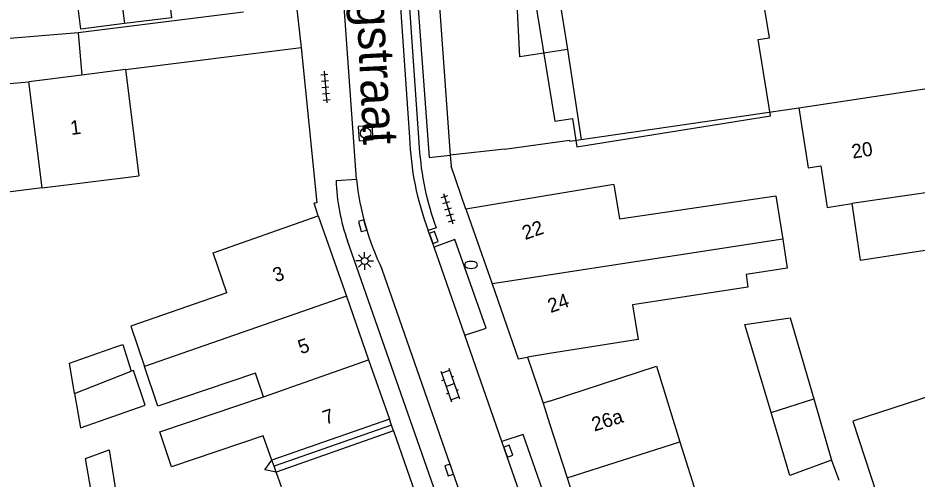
# Model space of a CAD drawing. Extents: x 132998 to 136004, y 396998 to 398512.
# Drawn here: x 133962.4 to 134026, y 397606.7 to 397639.3 of the extents above; entities that cross this region are included whole.
import ezdxf

# ---------------------------------------------------------------- set-up
doc = ezdxf.new("R2010")
doc.units = 0
for name, color, linetype in [('gg-afsc-erfafscheiding', 7, 'Continuous'), ('gg-afsc-muur', 7, 'Continuous'), ('gg-anno-huisnummerreeks BGT', 7, 'Continuous'), ('gg-anno-openbare ruimte label', 7, 'Continuous'), ('gg-bbg-gedigitaliseerde bebouwing', 7, 'Continuous'), ('gg-bbg-gedigitaliseerde bebouwing onder overbouw', 7, 'Continuous'), ('gg-bbg-gedigitaliseerde bijgebouw', 7, 'Continuous'), ('gg-bbg-gedigitaliseerde overbouw', 7, 'Continuous'), ('gg-bbg-hoofdgebouw', 7, 'Continuous'), ('gg-bbg-luifel en loopbrug', 7, 'Continuous'), ('gg-bbg-pand overbouw', 7, 'Continuous'), ('gg-bbg-tussenscheiding', 7, 'Continuous'), ('gg-bbg-tussenscheiding niveau 01', 7, 'Continuous'), ('gg-knt-verharding', 7, 'Continuous'), ('gg-knt-verharding nz', 7, 'Continuous'), ('gt-bbg-plantopografie pand', 7, 'Continuous'), ('gt-grn-vlakafsluiter', 7, 'Continuous'), ('gt-grn-weggrens', 7, 'Continuous'), ('gt-symb-brandkraan', 7, 'Continuous'), ('gt-symb-klinker verharding', 7, 'Continuous'), ('gt-symb-kolk', 7, 'Continuous'), ('gt-symb-lichtmast', 7, 'Continuous'), ('gt-symb-rioolschacht', 7, 'Continuous'), ('gt-symb-tegel verharding', 7, 'Continuous')]:
    doc.layers.add(name, color=color, linetype=linetype)

# ---------------------------------------------------------------- blocks, each defined once
blk = doc.blocks.new('gt0-BR')
at = {"layer": 'gt-symb-brandkraan'}
for centre, radius, start, end in [((-0.244, 0), 0.206, 107.56694, 252.43307), ((0.599, -2.664), 3, 106.89205, 107.56694), ((0, -0.691), 0.938, 73.10799, 106.89205), ((-0.599, -2.664), 3, 72.43309, 73.10799), ((0.244, 0), 0.206, 287.56695, 72.43309), ((0.599, 2.664), 3, 252.43307, 253.10797), ((0, 0.691), 0.938, 253.10797, 286.89206), ((-0.599, 2.664), 3, 286.89206, 287.56695)]:
    blk.add_arc(centre, radius, start, end, dxfattribs=at)
blk = doc.blocks.new('gt0-KOLK')
at = {"layer": 'gt-symb-kolk'}
blk.add_lwpolyline([(0, 0), (0.375, 0), (0.375, 0.4), (-0.375, 0.4), (-0.375, 0), (0, 0)], dxfattribs=at)
blk = doc.blocks.new('gt0-TEG1')
at = {"layer": 'gt-symb-tegel verharding'}
for p, q in [((-1.125, 0), (1.125, 0)), ((-0.9, -0.25), (-0.9, 0.25)), ((-0.45, -0.25), (-0.45, 0.25)), ((0, -0.25), (0, 0.25)), ((0.45, -0.25), (0.45, 0.25)), ((0.9, -0.25), (0.9, 0.25))]:
    blk.add_line(p, q, dxfattribs=at)
blk = doc.blocks.new('gt0-LMAST')
at = {"layer": 'gt-symb-lichtmast'}
for p, q in [((-0.182, 0.173), (-0.447, 0.438)), ((-0.005, 0.246), (-0.005, 0.621)), ((0.172, 0.173), (0.437, 0.438)), ((-0.255, -0.004), (-0.63, -0.004)), ((-0.182, -0.181), (-0.447, -0.446)), ((-0.005, -0.254), (-0.005, -0.629)), ((0.437, -0.446), (0.172, -0.181)), ((0.245, -0.004), (0.62, -0.004))]:
    blk.add_line(p, q, dxfattribs=at)
blk.add_circle((-0.005, -0.004), 0.25, dxfattribs=at)
blk = doc.blocks.new('gt0-RS')
at = {"layer": 'gt-symb-rioolschacht'}
blk.add_lwpolyline([(-0.5, -0.5), (0.5, -0.5), (0.5, 0.5), (-0.5, 0.5)], close=True, dxfattribs=at)
blk.add_circle((0, 0), 0.375, dxfattribs=at)
blk = doc.blocks.new('gt0-KL1')
at = {"layer": 'gt-symb-klinker verharding'}
for p, q in [((-1.15, 0.3), (1.15, 0.3)), ((-1, -0.3), (-1, 0.3)), ((-0.5, 0.3), (-0.5, 0.45)), ((0, -0.3), (0, 0.3)), ((0.5, 0.3), (0.5, 0.45)), ((1, -0.3), (1, 0.3)), ((-1.15, -0.3), (1.15, -0.3)), ((-0.5, -0.45), (-0.5, -0.3)), ((0.5, -0.45), (0.5, -0.3))]:
    blk.add_line(p, q, dxfattribs=at)

msp = doc.modelspace()

# ---------------------------------------------------------------- linework, layer by layer
at = {"layer": 'gg-afsc-erfafscheiding'}
for p, q in [((133978.366, 397639.722), (133966.682, 397638.265)), ((133983.64, 397625.32), (133983.349, 397626.218)), ((134019.93, 397608.03), (134020.44, 397606.62))]:
    msp.add_line(p, q, dxfattribs=at)
msp.add_lwpolyline([(133980.678, 397607.195), (133979.876, 397607.353), (133980.371, 397608.029)], dxfattribs=at)
at = {"layer": 'gg-afsc-muur'}
msp.add_line((133970.03, 397635.66), (133982.451, 397637.213), dxfattribs=at)
for points in [[(133982.451, 397637.213), (133983.548, 397626.238), (133983.349, 397626.218)], [(133996.806, 397630.032), (134001.415, 397630.664), (134001.423, 397630.604), (134002.239, 397630.708)]]:
    msp.add_lwpolyline(points, dxfattribs=at)
at = {"layer": 'gg-bbg-gedigitaliseerde bebouwing'}
for p, q in [((134017.607, 397632.946), (134045.952, 397637.235)), ((133966.95, 397635.275), (133963.199, 397634.806)), ((133970.03, 397635.66), (133966.95, 397635.275)), ((133964.129, 397627.296), (133970.96, 397628.15)), ((134009.216, 397609.337), (134010.991, 397603.646)), ((133980.791, 397606.889), (133980.678, 397607.195))]:
    msp.add_line(p, q, dxfattribs=at)
for points in [[(134017.607, 397632.946), (134018.266, 397628.721), (134019.161, 397628.858), (134019.618, 397625.911), (134021.361, 397626.181)], [(134004.533, 397627.537), (134004.939, 397625.112), (134016.002, 397626.726), (134016.478, 397623.676)], [(133977.176, 397619.874), (133976.219, 397622.71), (133983.64, 397625.32)], [(134016.478, 397623.676), (134016.8, 397621.611), (134013.886, 397621.165), (134014.022, 397620.276), (134005.872, 397619.03), (134006.25, 397616.56), (134000, 397615.572), (133998.443, 397615.31)], [(133977.176, 397619.874), (133970.408, 397617.502), (133971.369, 397614.653)], [(133979.784, 397612.504), (133979.215, 397614.189), (133972.311, 397611.86), (133971.369, 397614.653)], [(134000, 397612.208), (134007.55, 397614.68), (134009.216, 397609.337)], [(133980.371, 397608.029), (133979.753, 397609.753), (133973.287, 397607.571), (133972.456, 397610.032), (133979.784, 397612.504)], [(134027.157, 397612.65), (134021.44, 397610.8), (134024.85, 397600.35)], [(133982.751, 397602.154), (133975.911, 397599.817), (133974.747, 397603.225), (133981.28, 397605.457), (133980.791, 397606.889)]]:
    msp.add_lwpolyline(points, dxfattribs=at)
at = {"layer": 'gg-bbg-gedigitaliseerde bebouwing onder overbouw'}
for p, q in [((133988.679, 397610.939), (133980.371, 397608.029)), ((133988.974, 397610.1), (133980.678, 397607.195))]:
    msp.add_line(p, q, dxfattribs=at)
at = {"layer": 'gg-bbg-gedigitaliseerde bijgebouw'}
for p, q in [((133964.129, 397627.296), (133953.18, 397625.927)), ((134021.361, 397626.181), (134021.956, 397622.19)), ((133966.424, 397612.761), (133970.414, 397614.32)), ((134018.67, 397612.364), (134019.93, 397608.03))]:
    msp.add_line(p, q, dxfattribs=at)
for points in [[(133966.384, 397642.501), (133969.46, 397642.885), (133969.955, 397638.915)], [(133969.955, 397638.915), (133966.879, 397638.532), (133966.384, 397642.501)], [(133960.869, 397636.246), (133961.011, 397634.615), (133963.199, 397634.806)], [(134021.956, 397622.19), (134027.93, 397623.11), (134027.221, 397627.028)], [(134015.66, 397611.4), (134013.8, 397617.62), (134017, 397618.11), (134018.67, 397612.364)], [(133966.424, 397612.761), (133966.84, 397610.321), (133971.427, 397611.929), (133970.598, 397614.384), (133970.414, 397614.32)], [(134019.93, 397608.03), (134016.99, 397606.95), (134015.66, 397611.4)], [(133968.157, 397602.583), (133967.208, 397608.157), (133968.861, 397608.755), (133969.762, 397603.13)]]:
    msp.add_lwpolyline(points, dxfattribs=at)
at = {"layer": 'gg-bbg-gedigitaliseerde overbouw'}
for p, q in [((133980.525, 397607.612), (133980.371, 397608.029)), ((133980.678, 397607.195), (133980.525, 397607.612))]:
    msp.add_line(p, q, dxfattribs=at)
at = {"layer": 'gg-bbg-hoofdgebouw'}
for p, q in [((133970.03, 397635.66), (133970.96, 397628.15)), ((134004.533, 397627.537), (133994.084, 397625.789)), ((133994.084, 397625.789), (133994.15, 397625.61)), ((133994.15, 397625.61), (133995.938, 397620.497)), ((133983.64, 397625.32), (133985.635, 397619.628)), ((133985.635, 397619.628), (133987.207, 397615.142)), ((133987.207, 397615.142), (133988.679, 397610.939)), ((134000, 397612.208), (133999.54, 397612.06)), ((133999.54, 397612.06), (134000, 397610.631)), ((134000, 397610.631), (134001.239, 397606.783)), ((133988.974, 397610.1), (133990.82, 397604.831)), ((134001.239, 397606.783), (134003.066, 397601.109))]:
    msp.add_line(p, q, dxfattribs=at)
msp.add_lwpolyline([(133995.938, 397620.497), (133997.79, 397615.2), (133998.443, 397615.31)], dxfattribs=at)
at = {"layer": 'gg-bbg-luifel en loopbrug'}
for q in [(133960.737, 397637.761), (133966.95, 397635.275)]:
    msp.add_line((133966.682, 397638.265), q, dxfattribs=at)
for points in [[(133966.384, 397642.501), (133966.3, 397643.174), (133972.709, 397643.973), (133973.288, 397639.331), (133969.955, 397638.915)], [(133966.424, 397612.761), (133966.062, 397614.886), (133969.269, 397616.02), (133969.832, 397616.216), (133970.414, 397614.32)]]:
    msp.add_lwpolyline(points, dxfattribs=at)
at = {"layer": 'gg-bbg-pand overbouw'}
for p, q in [((133988.827, 397610.52), (133988.679, 397610.939)), ((133988.974, 397610.1), (133988.827, 397610.52))]:
    msp.add_line(p, q, dxfattribs=at)
at = {"layer": 'gg-bbg-tussenscheiding'}
for p, q in [((133964.129, 397627.296), (133963.199, 397634.806)), ((134027.221, 397627.028), (134021.361, 397626.181)), ((134016.478, 397623.676), (133995.938, 397620.497)), ((133985.635, 397619.628), (133971.369, 397614.653)), ((133979.784, 397612.504), (133987.207, 397615.142)), ((134015.66, 397611.4), (134018.67, 397612.364)), ((134001.239, 397606.783), (134009.216, 397609.337))]:
    msp.add_line(p, q, dxfattribs=at)
at = {"layer": 'gg-bbg-tussenscheiding niveau 01'}
msp.add_line((133988.827, 397610.52), (133980.525, 397607.612), dxfattribs=at)
at = {"layer": 'gg-knt-verharding'}
for p, q in [((133986.349, 397627.915), (133983.365, 397670.142)), ((133991.135, 397654.781), (133992.983, 397629.606)), ((133982.121, 397640.113), (133982.451, 397637.213)), ((133996.806, 397630.032), (133992.983, 397629.606)), ((133992.983, 397629.606), (133993.04, 397628.828)), ((133994.084, 397625.789), (133993.04, 397628.828)), ((133984.911, 397627.823), (133986.349, 397627.915)), ((133991.982, 397624.462), (133991.427, 397624.286)), ((133991.841, 397623.099), (133991.427, 397624.286)), ((133995.629, 397595.241), (133985.722, 397623.553)), ((133996.632, 397609.358), (133994.012, 397616.872)), ((133998.443, 397615.31), (133999.54, 397612.06))]:
    msp.add_line(p, q, dxfattribs=at)
for points in [[(133988.115, 397659.379), (133988.764, 397659.408), (133990.789, 397630.147)], [(134001.256, 397637.072), (133997.896, 397636.553), (133997.008, 397654.285), (133994.142, 397653.842), (133993.965, 397654.988)], [(133994.012, 397616.872), (133995.51, 397617.367), (133993.297, 397623.637), (133991.841, 397623.099)], [(134000, 397604.526), (133998.135, 397609.843), (133996.632, 397609.358)]]:
    msp.add_lwpolyline(points, dxfattribs=at)
for centre, radius, start, end in [((134011.234, 397631.47), 20.488, 183.70179, 200.00136), ((133998.514, 397628.195), 13.608, 181.56473, 199.94343)]:
    msp.add_arc(centre, radius, start, end, dxfattribs=at)
at = {"layer": 'gg-knt-verharding nz'}
for p, q in [((133988.115, 397659.379), (133990.11, 397630.86)), ((133994.012, 397616.872), (133991.841, 397623.099)), ((133997.183, 397595.661), (133988.17, 397621.51)), ((134000, 397599.701), (133996.632, 397609.358))]:
    msp.add_line(p, q, dxfattribs=at)
for centre, radius, start, end in [((134010.024, 397631.431), 19.922, 181.64104, 201.01569), ((134005.795, 397629.982), 19.556, 186.06848, 205.67339)]:
    msp.add_arc(centre, radius, start, end, dxfattribs=at)
at = {"layer": 'gt-bbg-plantopografie pand'}
msp.add_lwpolyline([(134011.336, 397658.384), (133997.672, 397656.138), (133997.994, 397654.106), (133996.785, 397653.93), (134000.373, 397632.009), (134001.612, 397632.21), (134001.929, 397630.202), (134015.606, 397632.386), (134014.748, 397637.781), (134015.554, 397637.913), (134015.108, 397640.637)], dxfattribs=at)
at = {"layer": 'gt-grn-vlakafsluiter'}
for p, q in [((133998.495, 397654.94), (134001.256, 397637.072)), ((134001.256, 397637.072), (134002.239, 397630.708)), ((134002.239, 397630.708), (134017.607, 397632.946))]:
    msp.add_line(p, q, dxfattribs=at)
at = {"layer": 'gt-grn-weggrens'}
msp.add_lwpolyline([(133989.639, 397654.671), (133991.491, 397629.44), (133992.983, 397629.606)], dxfattribs=at)

# ---------------------------------------------------------------- block references
at = {"layer": 'gt-symb-brandkraan'}
msp.add_blockref('gt0-BR', (133994.449, 397621.848), dxfattribs=at)
at = {"layer": 'gt-symb-klinker verharding', "rotation": -70.7856881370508}
msp.add_blockref('gt0-KL1', (133992.965, 397613.354), dxfattribs=at)
at = {"layer": 'gt-symb-kolk'}
for p, rotation in [((133986.977, 397624.675), 105.66210634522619), ((133991.622, 397623.722), -70.78568813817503), ((133996.895, 397608.603), -70.36929772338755), ((133993.087, 397607.404), 109.21431186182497)]:
    msp.add_blockref('gt0-KOLK', p, dxfattribs=dict(at, rotation=rotation))
at = {"layer": 'gt-symb-lichtmast'}
msp.add_blockref('gt0-LMAST', (133986.932, 397622.13), dxfattribs=at)
at = {"layer": 'gt-symb-rioolschacht', "rotation": 94.35915162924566}
msp.add_blockref('gt0-RS', (133987.002, 397631.169), dxfattribs=at)
at = {"layer": 'gt-symb-tegel verharding'}
for p, rotation in [((133984.158, 397634.428), -84.77963836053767), ((133992.832, 397625.819), -73.26783977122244)]:
    msp.add_blockref('gt0-TEG1', p, dxfattribs=dict(at, rotation=rotation))

# ---------------------------------------------------------------- texts
at = {"layer": 'gg-anno-huisnummerreeks BGT'}
for s, rotation, p in [('1', 7.1, (133966.182, 397631.034)), ('20', 8.9, (134021.428, 397629.361)), ('22', 19.3, (133998.268, 397623.597)), ('3', 19.3, (133980.641, 397620.607)), ('24', 19.3, (134000.074, 397618.433)), ('5', 19.3, (133982.425, 397615.518)), ('7', 19.3, (133984.173, 397610.527)), ('26a', 17.8, (134003.164, 397610.052))]:
    msp.add_text(s, height=1, rotation=rotation, dxfattribs=at).set_placement(p)
at = {"layer": 'gg-anno-openbare ruimte label'}
msp.add_text('Oude Langstraat', height=2.5, rotation=272.8, dxfattribs=at).set_placement((133985.625, 397655.186))

doc.saveas('drawing.dxf')
